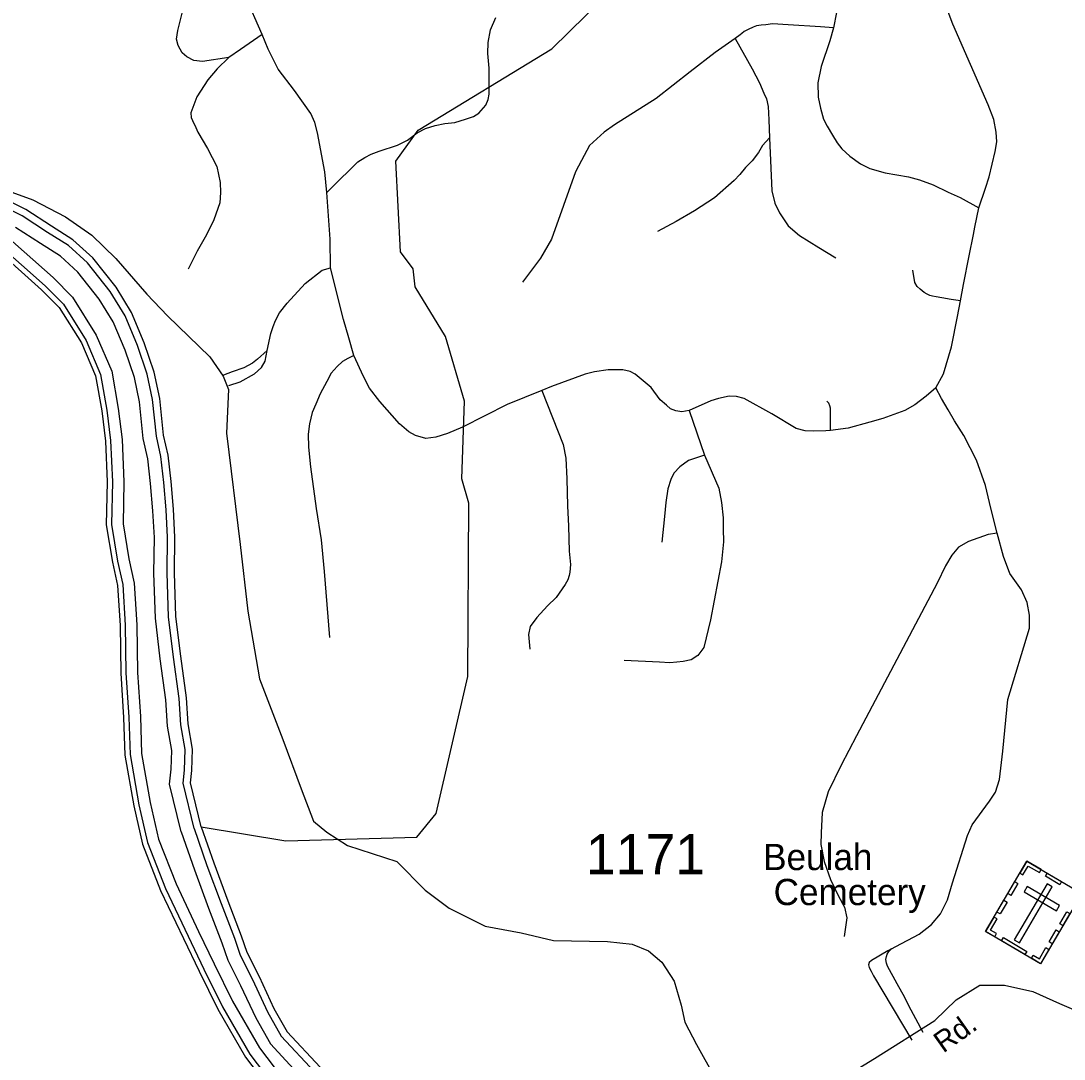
# Model space of a CAD drawing. Extents: x 884530 to 1028605, y 526725 to 653634.
# Drawn here: x 935541 to 938802, y 584355 to 587599 of the extents above; entities that cross this region are included whole.
import ezdxf

# ---------------------------------------------------------------- set-up
doc = ezdxf.new("R2010")
doc.units = 0
for name, color, linetype in [('Exist Cultural Cemetery CELL', 7, 'Continuous'), ('Exist Cultural Cemetery Label', 7, 'Continuous'), ('Exist Hydrographic Bay Label', 7, 'Continuous'), ('Exist Hydrographic Buffer Line', 7, 'Continuous'), ('Exist Hydrographic Creek Single Shore', 7, 'Continuous'), ('Exist Road Non-System Type 51', 7, 'Continuous'), ('Exist Road Secondary Type 51 Attributed', 7, 'Continuous'), ('Exist Road Secondary Type 51 Label', 7, 'Continuous'), ('Exist Road Secondary Type 51 Number Label', 7, 'Continuous')]:
    doc.layers.add(name, color=color, linetype=linetype)

msp = doc.modelspace()

# ---------------------------------------------------------------- linework, layer by layer
at = {"layer": 'Exist Cultural Cemetery CELL'}
for points in [[(938685.1, 584974), (938856.9, 584873.3), (938728.1, 584653.6), (938556.3, 584754.3)], [(938663.2, 584936.6), (938673, 584930.9), (938689.3, 584958.6), (938724.3, 584938.1), (938729.9, 584947.7), (938685.1, 584974)], [(938749, 584936.5), (938793.7, 584910.3), (938787.9, 584900.4), (938743.2, 584926.6)], [(938625.7, 584872.6), (938647.6, 584910), (938657.4, 584904.2), (938635.5, 584866.9)], [(938764.3, 584893.5), (938748.2, 584903), (938645.7, 584728.1), (938661.8, 584718.6)], [(938685.9, 584894.6), (938676.5, 584878.5), (938778, 584818.9), (938787.5, 584835.1)], [(938591.7, 584814.7), (938613.6, 584852), (938623.4, 584846.3), (938601.5, 584808.9)], [(938584.9, 584737.6), (938590.7, 584747.5), (938571.7, 584758.7), (938592.2, 584793.5), (938582.5, 584799.2), (938556.3, 584754.4)], [(938788.2, 584778.6), (938810.1, 584815.9), (938819.9, 584810.2), (938798, 584772.8)], [(938754.8, 584721.7), (938776.7, 584759.1), (938786.5, 584753.3), (938764.6, 584715.9)], [(938611.7, 584735.2), (938684.9, 584692.2), (938679.1, 584682.4), (938605.9, 584725.3)], [(938699.5, 584670.4), (938705.3, 584680.3), (938724.3, 584669.1), (938744.7, 584704), (938754.3, 584698.4), (938728.1, 584653.6)]]:
    msp.add_lwpolyline(points, close=True, dxfattribs=at)
at = {"layer": 'Exist Hydrographic Bay Label'}
for points in [[(936105.3, 585081.1), (936071.5, 585219.1), (936075.3, 585256.9), (936077.3, 585323.9), (936063.9, 585403), (936059, 585484), (936041.1, 585613.9), (936026.1, 585738.7), (936021.1, 585874.5), (936023, 585986.4), (936018.1, 586073.3), (936010.9, 586159.6), (936001.8, 586241.9), (935987.6, 586305.1), (935975.8, 586419.3), (935958.3, 586501.9), (935927.2, 586593.1), (935887.2, 586688.5), (935839.4, 586767), (935766.2, 586858.6), (935704.2, 586915.3), (935637, 586957.7), (935556.8, 587009.6), (935491.9, 587042.7)], [(935459.8, 586889.3), (935606.3, 586759.3), (935661.6, 586703.8), (935730.7, 586593.1), (935775.1, 586490.2), (935794.2, 586380.9), (935805.7, 586286.6), (935811.4, 586158.6), (935808.4, 586024.6), (935827.4, 585908.3), (935843.7, 585835.5), (935851.3, 585710.2), (935853.6, 585561.7), (935862.7, 585423.3), (935866.7, 585305.1), (935894.5, 585146.6), (935921.5, 585027.3), (935978.3, 584882.2), (936049.2, 584732.2), (936098.2, 584629.8), (936157.1, 584511.5), (936243.3, 584361.6), (936339.1, 584235.4)], [(936105.3, 585081.1), (936144, 584968.6), (936188.1, 584849.8), (936230, 584741), (936247.8, 584689.5), (936285.9, 584614), (936332.5, 584513.9), (936373.3, 584441.1), (936476.4, 584330.5), (936566.6, 584241.6), (936666.2, 584150.5), (936740.5, 584080), (936789.7, 584013.2), (936812.3, 583925.2), (936821.5, 583852.9), (936804, 583788.4)]]:
    msp.add_lwpolyline(points, dxfattribs=at)
at = {"layer": 'Exist Hydrographic Buffer Line'}
for points in [[(936083.2, 585075.6), (936048.5, 585217.4), (936052.5, 585258.3), (936054.4, 585322.3), (936041.2, 585400.4), (936036.3, 585481.7), (936018.5, 585610.9), (936003.3, 585736.9), (935998.3, 585874.3), (936000.2, 585985.9), (935995.3, 586071.7), (935988.2, 586157.4), (935979.2, 586238.1), (935965.1, 586301.4), (935953.3, 586415.8), (935936.3, 586495.8), (935905.9, 586585), (935866.9, 586678.1), (935820.7, 586753.9), (935749.5, 586843), (935690.3, 586897), (935624.7, 586938.5), (935545.4, 586989.8), (935481.9, 587022.2)], [(936042.8, 585065.8), (936006.4, 585214.4), (936011, 585261), (936012.8, 585319.4), (935999.8, 585395.6), (935994.9, 585477.6), (935977.2, 585605.6), (935961.9, 585733.6), (935956.7, 585873.9), (935958.6, 585985.1), (935953.8, 586068.8), (935946.8, 586153.4), (935938.1, 586231.3), (935924, 586294.7), (935912.1, 586409.3), (935896.1, 586484.7), (935867, 586570.2), (935829.7, 586659.1), (935786.5, 586730), (935719, 586814.5), (935665, 586863.9), (935602.3, 586903.5), (935524.6, 586953.7)], [(935488.7, 586933.6), (935642.2, 586797.3), (935702.9, 586736.5), (935777.1, 586617.4), (935825.5, 586505.2), (935845.9, 586388.6), (935857.8, 586290.9), (935863.7, 586159.1), (935860.8, 586028.2), (935878.8, 585918.2), (935895.7, 585842.8), (935903.6, 585712.2), (935905.9, 585563.8), (935914.9, 585425.9), (935918.8, 585310.5), (935945.8, 585156.9), (935971.6, 585042.7), (936026.3, 584903), (936096.5, 584754.7), (936145.2, 584652.7), (936203.2, 584536.2), (936287, 584390.5), (936378.6, 584269.8)], [(935468.8, 586903.1), (935617.5, 586771.1), (935674.5, 586714), (935745.2, 586600.6), (935790.8, 586494.9), (935810.3, 586383.3), (935821.9, 586287.9), (935827.7, 586158.7), (935824.7, 586025.7), (935843.4, 585911.4), (935859.9, 585837.8), (935867.6, 585710.8), (935869.9, 585562.4), (935878.9, 585424.1), (935882.9, 585306.8), (935910.5, 585149.8), (935937.1, 585032.1), (935993.3, 584888.7), (936063.9, 584739.2), (936112.9, 584636.9), (936171.4, 584519.2), (936256.9, 584370.6), (936351.4, 584246.1)], [(936042.8, 585065.8), (936083.6, 584947), (936128.1, 584827.1), (936169.8, 584719), (936188.6, 584664.5), (936228.2, 584586), (936275.4, 584484.7), (936321.1, 584403), (936430.4, 584285.8), (936522.4, 584195), (936622.6, 584103.5), (936692.3, 584037.4), (936730.7, 583985.2), (936749.2, 583913.1), (936756.3, 583857.4), (936742.1, 583805.2)], [(936083.2, 585075.6), (936122.6, 584960.9), (936166.9, 584841.7), (936208.7, 584733.2), (936226.9, 584680.7), (936265.5, 584604.1), (936312.3, 584503.5), (936354.8, 584427.6), (936460.1, 584314.6), (936550.9, 584225.1), (936650.8, 584133.9), (936723.4, 584065), (936768.8, 584003.3), (936789.9, 583920.9), (936798.4, 583854.5), (936782.1, 583794.3)]]:
    msp.add_lwpolyline(points, dxfattribs=at)
at = {"layer": 'Exist Hydrographic Creek Single Shore'}
msp.add_lwpolyline([(936105.3, 585081.1), (936369.8, 585037.6), (936778.8, 585049.1), (936839.7, 585123.3), (936938.6, 585551.3), (936941.3, 586092.7), (936919.1, 586168.6), (936927.8, 586411.3), (936868.3, 586612.7), (936773.8, 586768.8), (936767.5, 586824.7), (936727.6, 586878), (936712.8, 587160.5), (936783, 587257.6), (937200.6, 587511.7), (937468.6, 587775.4), (938034.1, 588430.2), (938569.9, 588954.3), (938700.6, 589109.3), (938809.1, 589346.7), (938866.6, 589552.2)], dxfattribs=at)
at = {"layer": 'Exist Road Non-System Type 51'}
msp.add_line((937629.6, 586382.1), (937677.6, 586242.4), dxfattribs=at)
for points in [[(936295.3, 587556.2), (936242.8, 587678.9), (936229, 587759.3), (936224.3, 587927.1), (936199.7, 588104.1), (936190.4, 588172.5), (936196.9, 588229.2), (936208.6, 588252.2), (936225.8, 588271.3), (936267.7, 588307), (936304.9, 588331.1), (936326.7, 588343.1), (936344.7, 588355.1), (936372.3, 588387.6), (936389.2, 588417.7), (936461.4, 588663.1), (936468.6, 588690.7), (936480.7, 588726.9)], [(938535.4, 587015.1), (938556.3, 587076.7), (938567.3, 587111.9), (938585.9, 587191), (938591.2, 587221.4), (938589.4, 587251), (938581.5, 587291.2), (938564, 587337.4), (938453.5, 587588.9), (938439.1, 587627.8), (938416.2, 587709.7), (938410.4, 587727.5), (938406.9, 587746.1), (938403.6, 587782.3), (938399.3, 587957.2), (938415.4, 588102.5), (938445.8, 588214), (938484.7, 588318.7), (938529.7, 588409.6), (938557.3, 588451.2), (938592.9, 588494.8)], [(936191.8, 587485.3), (936108.9, 587472.1), (936082.3, 587475.7), (936059.6, 587486.5), (936045.1, 587499.7), (936033, 587522.6), (936028.2, 587541.8), (936031.9, 587569.5), (936047.5, 587632.1)], [(936498.1, 587063), (936531.9, 587097.7), (936573.5, 587138.5), (936594.8, 587158.7), (936616.3, 587172.4), (936636.1, 587183), (936661.5, 587192.6), (936718.2, 587211.4), (936749.6, 587226.5), (936779.7, 587249.6), (936806.3, 587262.5), (936835.7, 587272), (936865.9, 587278.5), (936897.8, 587281.3), (936930.6, 587291.9), (936955.8, 587300.7), (936972.9, 587311.3), (936994.3, 587336.1), (937002.3, 587353.8), (937005.1, 587369.8), (937004.8, 587451.6), (937001, 587496.8), (937002.3, 587532), (937008.6, 587571), (937026.2, 587609.9)], [(938090.3, 587624.9), (938081, 587577.3)], [(938081, 587577.3), (938040.8, 587581.1), (937938.9, 587587.3), (937890.4, 587589.7), (937869.8, 587587.3), (937854.9, 587585.9), (937840.3, 587583.7), (937830.4, 587579.3), (937814.8, 587572.2), (937801.6, 587565.8), (937794, 587559.6), (937788.8, 587555.3), (937773.6, 587544.6)], [(938081, 587577.3), (938069.9, 587537), (938042, 587456.6), (938031.8, 587405.9), (938033.1, 587361.3), (938039.9, 587326.2), (938049.3, 587292.4), (938061.3, 587270.2), (938077.8, 587241.7), (938092.2, 587218.6), (938107.4, 587199.1), (938131.8, 587176.1), (938165.8, 587152.5), (938194.4, 587138.3), (938242.8, 587124), (938315.4, 587111.9), (938349.5, 587103.1), (938392.4, 587086.6), (938439.6, 587063.9), (938477, 587047), (938535.4, 587015.1)], [(936295.3, 587556.2), (936227.9, 587509.4), (936191.8, 587485.3)], [(936498.1, 587063), (936491, 587127.3), (936468, 587249.1), (936460.5, 587281.8), (936447.8, 587309.5), (936396.4, 587381.8), (936345.5, 587448.3), (936314.6, 587510.6), (936295.3, 587556.2)], [(937773.6, 587544.6), (937711.6, 587500.3), (937633.4, 587439.8), (937526.8, 587357.1), (937397, 587274.7), (937364.3, 587251.4), (937318.4, 587210), (937293.6, 587162.7), (937274.5, 587127.6), (937199.4, 586917.4), (937165.3, 586858), (937108.8, 586783.2)], [(937773.6, 587544.6), (937826.4, 587449.6), (937849.6, 587405.3), (937863.7, 587373.5), (937872.1, 587355.2), (937877, 587331.9), (937879.1, 587290.5), (937881.3, 587234.2)], [(936191.8, 587485.3), (936155.2, 587449.8), (936125.7, 587415.5), (936090.9, 587361.4), (936072.7, 587312.1), (936074, 587297.6), (936077.3, 587288.1), (936087.8, 587266), (936094.6, 587251.2), (936124.8, 587200.6), (936153.5, 587144.5), (936164.5, 587093.9), (936165.4, 587063), (936163, 587031.1), (936144, 586977.7), (936122, 586931.2), (936092, 586879.3), (936064.6, 586823.2)], [(937881.3, 587234.2), (937859.4, 587210.3), (937846.1, 587188.4), (937827, 587162.4), (937806.4, 587141.3), (937788.3, 587119.6), (937770.3, 587100.3), (937708.9, 587046.2), (937646.4, 587005.3), (937589.8, 586972.8), (937530.8, 586941.5)], [(937881.3, 587234.2), (937888.6, 587067.9), (937897.5, 587029.4), (937911.7, 586999.7), (937939.3, 586959), (937974.5, 586928.2), (938035, 586890.8), (938087.8, 586859)], [(936509.5, 586828), (936508.2, 586917.2), (936498.1, 587063)], [(938478.2, 586724.8), (938487, 586775.3), (938504.5, 586865.5), (938518.9, 586931.5), (938522.2, 586954.6), (938535.4, 587015.1)], [(936191.3, 586459.6), (936226.6, 586471), (936271.9, 586496.1), (936293.2, 586516.2), (936304.5, 586536.3), (936311.5, 586569.9), (936322.4, 586622), (936329.7, 586644.4), (936336.9, 586662.9), (936349.8, 586687.2), (936373.7, 586717.4), (936430.2, 586778.9), (936483.4, 586820.3), (936509.5, 586828)], [(936582.4, 586553.8), (936566.7, 586609.3), (936549.9, 586665.9), (936509.5, 586828)], [(938478.2, 586724.8), (938448.5, 586729.1), (938419.8, 586733.6), (938402.2, 586736.8), (938390.2, 586739.1), (938382.5, 586741.3), (938373.7, 586745.6), (938363.9, 586750.1), (938351.7, 586761), (938342.8, 586769.8), (938335.1, 586782), (938328.6, 586820.5)], [(938401.2, 586453.1), (938424.2, 586497), (938449.6, 586580.7), (938468.2, 586675.2), (938478.2, 586724.8)], [(936311.5, 586569.9), (936281.3, 586542.5), (936265.4, 586529.6), (936238.5, 586515.7), (936202.1, 586502.8), (936174.4, 586491.9)], [(936582.4, 586553.8), (936563.5, 586544.4), (936546.2, 586535.1), (936530, 586518.9), (936511.6, 586498.3), (936497.8, 586472.9), (936477.1, 586433.7), (936463.2, 586401.5), (936451.6, 586376.1), (936443, 586340.2), (936438.8, 586307.7), (936440, 586266.9), (936446.2, 586206.1), (936464, 586076.2), (936479.7, 585977.8), (936489.2, 585879.4), (936506, 585673)], [(937169.8, 586443.9), (937061, 586400.9), (936921.6, 586329.7), (936874.5, 586309.8), (936837.9, 586298.3), (936807.5, 586294.1), (936775, 586303.5), (936754.1, 586315.1), (936724.8, 586340.2), (936663.1, 586410.3), (936630.5, 586452.2), (936611.7, 586487.8), (936582.4, 586553.8)], [(937629.6, 586382.1), (937606.5, 586377.9), (937588.7, 586381), (937571.9, 586387.3), (937559.3, 586398.8), (937539.5, 586415.6), (937511.1, 586453.3), (937460.9, 586495.2), (937445.2, 586503.6), (937422.2, 586508.7), (937377.1, 586508.7), (937334.2, 586502.6), (937317.5, 586498.3), (937305.1, 586495.6), (937199.2, 586457.4), (937169.8, 586443.9)], [(937169.8, 586443.9), (937235.9, 586275.2), (937244.2, 586233.4), (937247.3, 586168.4), (937249.4, 586084.6), (937252.6, 586020.8), (937254.6, 585942.3), (937258.8, 585900.4), (937256.8, 585877.3), (937255.3, 585866.6), (937250.4, 585853.2), (937242.7, 585837.8), (937214.3, 585797.8), (937187.7, 585771.6), (937154.2, 585734.9), (937133.2, 585706.6), (937127.9, 585682.5), (937132.1, 585636.4)], [(938071.5, 586319.3), (938056.8, 586318.2), (938019.2, 586317.1), (937992.9, 586318.2), (937964.7, 586325.5), (937888.2, 586371.6), (937801.3, 586419.7), (937778.2, 586426), (937755.3, 586427.1), (937721.7, 586419.7), (937697.6, 586412.5), (937629.6, 586382.1)], [(938401.2, 586453.1), (938370.4, 586426.7), (938334.8, 586400.1), (938303.6, 586381.7), (938234.7, 586357.2), (938194.2, 586345.4), (938127, 586326.5), (938071.5, 586319.3)], [(938592.6, 585998.9), (938572.7, 586076.9), (938556.3, 586147.3), (938527.7, 586226.5), (938488, 586303.5), (938459.4, 586349.7), (938439.7, 586383.8), (938418.7, 586419), (938401.2, 586453.1)], [(938071.5, 586319.3), (938071.5, 586378.9), (938071.5, 586389.4), (938069.4, 586396.8), (938066.2, 586405.1), (938060, 586411.4)], [(937677.6, 586242.4), (937722.2, 586139.5), (937730.9, 586094.9), (937736, 586046.9), (937736, 586012.6), (937737.7, 585971.4), (937730.9, 585909.6), (937696.5, 585727.7), (937675.9, 585642), (937657, 585616.2), (937636.4, 585602.5), (937610.7, 585597.4), (937591.8, 585595.6), (937569.5, 585593.9), (937537, 585595.6), (937427.1, 585600.8)], [(937677.6, 586242.4), (937627.9, 586225.2), (937600.5, 586206), (937581.5, 586185.9), (937572.4, 586165.9), (937563.2, 586137.6), (937556.8, 586094.8), (937553.2, 586051.1), (937545, 585970.8)], [(938592.6, 585998.9), (938564, 585994.5), (938502.4, 585972.4), (938471.6, 585954.9), (938450.7, 585929.6), (938430.9, 585896.5), (938404.5, 585842.7), (938152.7, 585365.3), (938105.3, 585274.1), (938064.6, 585190.5), (938045.9, 585125.6), (938042.6, 585062.9), (938041.5, 585025.5), (938051.5, 584972.7), (938071.2, 584916.6), (938095.4, 584867.1), (938115.6, 584830.6), (938122.9, 584796.7), (938114.1, 584738.4)], [(938361.6, 584438.7), (938338.6, 584481.8), (938316, 584522), (938303.9, 584547.5), (938279.7, 584590.5), (938250.2, 584645.5), (938246.5, 584655.6), (938244.8, 584667), (938246.2, 584675.8), (938248.9, 584682.9), (938253.6, 584691.8), (938262, 584699.7), (938275.7, 584707.2), (938348.2, 584746.2), (938387.1, 584775.7), (938415.3, 584809.3), (938436.9, 584853.6), (938452.8, 584906), (938499.9, 585053.7), (938514.7, 585087.3), (938568.6, 585161.5), (938587.2, 585189.3), (938600.1, 585229.4), (938610, 585318.1), (938626.1, 585479.3), (938693.3, 585702.1), (938693.3, 585742.4), (938686.1, 585782.2), (938668.5, 585821.8), (938632.2, 585872.4), (938612.4, 585926.2), (938592.6, 585998.9)], [(938262, 584699.7), (938251.2, 584693.3), (938200.1, 584664.1), (938192, 584657.7), (938190.4, 584650.4), (938192.3, 584641.5), (938198.6, 584629.8), (938206.4, 584615.8), (938325.7, 584414.9)]]:
    msp.add_lwpolyline(points, dxfattribs=at)
at = {"layer": 'Exist Road Secondary Type 51 Attributed'}
for points in [[(935443.5, 587088.9), (935579.1, 587039.9), (935681.4, 586986.9), (935763.6, 586929.8), (935838.7, 586857.3), (935934.8, 586745.9), (936000.2, 586677.6), (936131.8, 586549.4), (936173.6, 586489.5), (936190.3, 586447.7), (936183.9, 586311.5), (936226.5, 585962.8), (936251.1, 585755.5), (936286.8, 585543.5), (936359.8, 585354.3), (936417.3, 585200.2), (936455.8, 585099.2), (936498, 585065), (936561.8, 585023), (936716.2, 584972.8), (936805.2, 584883.7), (936879.4, 584827.3), (936992.2, 584770.8), (937105, 584750), (937205.9, 584726.3), (937375, 584723.3), (937452.2, 584714.4), (937502.6, 584693.6), (937544.2, 584658), (937582.8, 584598.6), (937604.6, 584523.9), (937616.7, 584471.1), (937652.7, 584400.8), (937709.2, 584299.8)], [(937877.7, 584154.1), (938209.4, 584357.7), (938397.3, 584476.1), (938464.1, 584540.8), (938538.2, 584586.7), (938615.6, 584586.3), (938703.5, 584566.6), (938787.4, 584529.3), (939058.4, 584413.4), (939155.8, 584371.6), (939322.1, 584365.5), (939510.7, 584406.4), (939701, 584505.3)]]:
    msp.add_lwpolyline(points, dxfattribs=at)

# ---------------------------------------------------------------- texts
at = {"layer": 'Exist Cultural Cemetery Label'}
for s, p in [('Beulah', (937861.1, 584946)), ('Cemetery', (937893.8, 584836.6))]:
    msp.add_text(s, height=82.02, dxfattribs=at).set_placement(p)
at = {"layer": 'Exist Road Secondary Type 51 Label'}
msp.add_text('Rd.', height=65.62, rotation=35.2718, dxfattribs=at).set_placement((938423.9, 584372.8))
at = {"layer": 'Exist Road Secondary Type 51 Number Label'}
msp.add_text('1171', height=125, dxfattribs=at).set_placement((937307.4, 584933.3))

doc.saveas('drawing.dxf')
